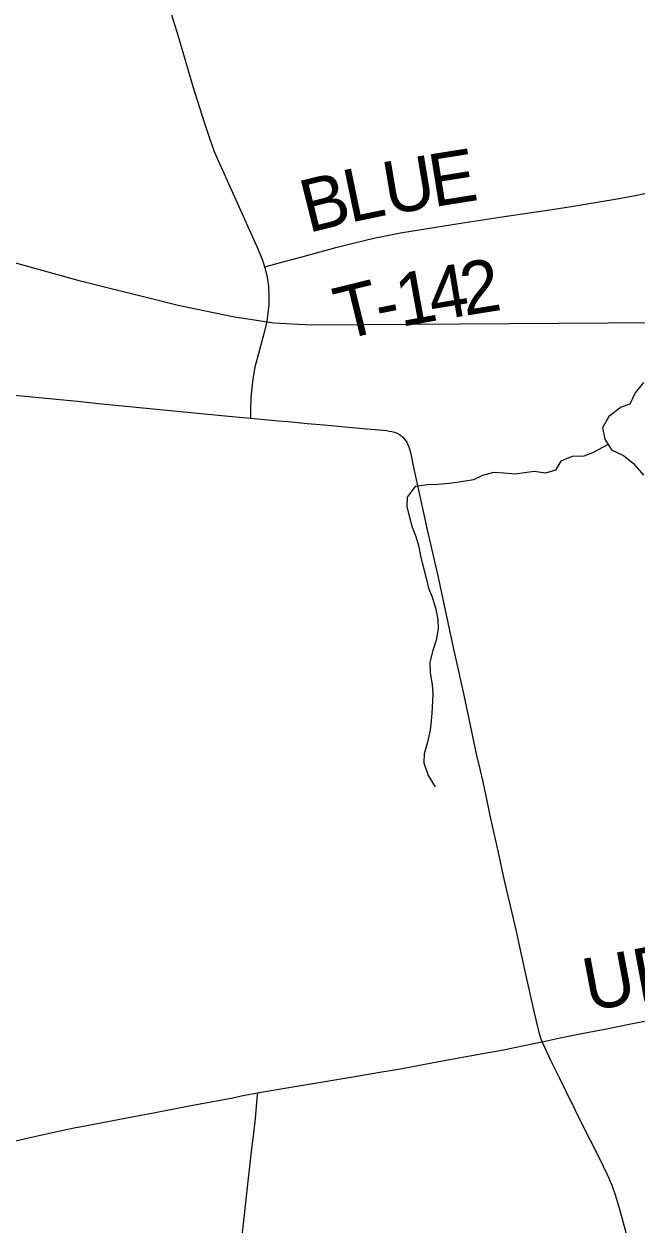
# Model space of a CAD drawing. Extents: x 0 to 1101, y 0 to 440.
# Drawn here: x 848.325 to 848.986, y 370.612 to 371.906 of the extents above; entities that cross this region are included whole.
import ezdxf

# ---------------------------------------------------------------- set-up
doc = ezdxf.new("R2010")
doc.units = 0
for name, color, linetype in [('GM_X_County_Road', 7, 'Continuous'), ('GM_X_County_Road_Text', 7, 'Continuous'), ('GM_X_Minor_River', 7, 'Continuous'), ('GM_X_Rail_Line', 7, 'Continuous'), ('GM_X_Township_Road', 7, 'Continuous'), ('GM_X_Township_Road_Text', 7, 'Continuous')]:
    doc.layers.add(name, color=color, linetype=linetype)

msp = doc.modelspace()

# ---------------------------------------------------------------- linework, layer by layer
at = {"layer": 'GM_X_County_Road'}
for points in [[(848.2823, 371.509), (848.3188, 371.5055), (848.3831, 371.4992), (848.4059, 371.4968), (848.4535, 371.492), (848.5457, 371.4831), (848.5694, 371.481)], [(848.5694, 371.481), (848.5729, 371.4807), (848.5995, 371.4783), (848.61, 371.4773), (848.6304, 371.4754), (848.6489, 371.4738), (848.6867, 371.4701), (848.6996, 371.4691), (848.7121, 371.468), (848.7159, 371.4676), (848.7189, 371.4671), (848.7217, 371.4665), (848.7245, 371.4658), (848.7274, 371.4647), (848.7298, 371.4635), (848.7319, 371.462), (848.7336, 371.4606), (848.7351, 371.4589), (848.7365, 371.4571), (848.7377, 371.4551), (848.7385, 371.4535), (848.7396, 371.4509), (848.7406, 371.4479), (848.7421, 371.4427), (848.7452, 371.428), (848.7519, 371.3971), (848.7599, 371.3607), (848.7712, 371.311), (848.7879, 371.2339), (848.7991, 371.1824), (848.8064, 371.1484), (848.8131, 371.1175), (848.8168, 371.1012), (848.8194, 371.0903), (848.823, 371.0739), (848.8274, 371.0527), (848.8369, 371.0096), (848.8414, 370.989), (848.8469, 370.9642), (848.8556, 370.928), (848.8605, 370.9061), (848.8673, 370.8752), (848.8752, 370.84), (848.8785, 370.8249), (848.8796, 370.8207), (848.8807, 370.8168), (848.8823, 370.8122), (848.8836, 370.8088)], [(848.8836, 370.8088), (848.9031, 370.813), (848.9226, 370.8169), (848.9513, 370.8224), (848.9775, 370.8277), (849.0031, 370.8327)], [(848.5774, 370.7538), (848.5808, 370.7545), (848.6107, 370.7594), (848.6389, 370.7641), (848.6604, 370.7677), (848.6775, 370.7707), (848.7087, 370.7761), (848.7289, 370.7795), (848.7705, 370.7872), (848.79, 370.7907), (848.8059, 370.7936), (848.8157, 370.7954), (848.8254, 370.7973), (848.8321, 370.7985), (848.8419, 370.8003), (848.8623, 370.8044), (848.8765, 370.8072), (848.8836, 370.8088)], [(848.9753, 370.5988), (848.9675, 370.6282), (848.9631, 370.6425), (848.9589, 370.6541), (848.9541, 370.6655), (848.9455, 370.6833), (848.9354, 370.7033), (848.9261, 370.7216), (848.9192, 370.7354), (848.9091, 370.756), (848.9022, 370.7699), (848.8926, 370.7895), (848.8868, 370.8019), (848.8836, 370.8088)], [(848.1888, 370.6736), (848.2107, 370.6779), (848.2324, 370.683), (848.2464, 370.6863), (848.2942, 370.697), (848.3335, 370.7059), (848.356, 370.7109), (848.3693, 370.7138), (848.3796, 370.716), (848.393, 370.7187), (848.4064, 370.7212), (848.4192, 370.7237), (848.4345, 370.7266), (848.4497, 370.7295), (848.4649, 370.7324), (848.5015, 370.7394), (848.5113, 370.7412), (848.5503, 370.7486), (848.5613, 370.7509), (848.5774, 370.7538)], [(848.5588, 370.5843), (848.5623, 370.6158), (848.5667, 370.6553), (848.5709, 370.6936), (848.5729, 370.7102), (848.5747, 370.7263), (848.5768, 370.7474), (848.5774, 370.7538)]]:
    msp.add_lwpolyline(points, dxfattribs=at)
at = {"layer": 'GM_X_Minor_River'}
for points in [[(848.9929, 371.5196), (848.984, 371.5084), (848.9781, 371.496), (848.9686, 371.4927), (848.9556, 371.4827), (848.9486, 371.4707), (848.951, 371.4585), (848.9584, 371.447), (848.9712, 371.4408), (848.9816, 371.4326), (848.9928, 371.4196)], [(848.9549, 371.4525), (848.9379, 371.4436), (848.9284, 371.44), (848.9159, 371.4398), (848.9037, 371.4347), (848.8979, 371.4249), (848.8873, 371.4217), (848.8752, 371.4234), (848.8646, 371.4221), (848.8547, 371.4207), (848.8422, 371.4217), (848.8313, 371.4226), (848.8195, 371.4194), (848.8096, 371.4146), (848.7944, 371.4122), (848.7838, 371.4105), (848.7709, 371.4096), (848.76, 371.409), (848.7467, 371.4073), (848.7382, 371.3957), (848.738, 371.3855), (848.7412, 371.3729), (848.7437, 371.3634), (848.7477, 371.3535), (848.7506, 371.3439), (848.753, 371.331), (848.7562, 371.3181), (848.7587, 371.3086), (848.7612, 371.2979), (848.7652, 371.2884), (848.7691, 371.275), (848.7712, 371.264), (848.7718, 371.2541), (848.7694, 371.2416), (848.7658, 371.2307), (848.7625, 371.2179), (848.7631, 371.2069), (848.7652, 371.1936), (848.7658, 371.1841), (848.7652, 371.1693), (848.7646, 371.1583), (848.7629, 371.1447), (848.76, 371.1318), (848.7564, 371.1194), (848.7563, 371.1095), (848.7609, 371.0958), (848.7683, 371.0835)]]:
    msp.add_lwpolyline(points, dxfattribs=at)
at = {"layer": 'GM_X_Rail_Line'}
msp.add_lwpolyline([(846.8234, 372.0596), (847.2573, 371.9407), (847.6801, 371.8252), (848.3834, 371.6298), (848.4916, 371.6028), (848.5504, 371.5906), (848.5946, 371.5837), (848.6353, 371.5818), (849.1682, 371.5851), (849.9247, 371.6029), (850.0666, 371.6057), (850.2337, 371.6116), (850.331, 371.6183), (850.4435, 371.6276), (850.7459, 371.6566), (850.9258, 371.6712)], dxfattribs=at)
at = {"layer": 'GM_X_Township_Road'}
for points in [[(848.4807, 371.9272), (848.4914, 371.8928), (848.5075, 371.8386), (848.5196, 371.8001), (848.5252, 371.7829), (848.5305, 371.7684), (848.5345, 371.7586), (848.5489, 371.7269), (848.5695, 371.681), (848.5774, 371.6635), (848.5824, 371.6514), (848.5847, 371.644)], [(848.5847, 371.644), (848.5914, 371.6459), (848.6057, 371.65), (848.6238, 371.6547), (848.6405, 371.6593), (848.6615, 371.6649), (848.6802, 371.6696), (848.7025, 371.6751), (848.7312, 371.6808), (848.7962, 371.6911), (848.838, 371.6975), (848.8773, 371.7036), (848.8945, 371.7061), (848.9148, 371.7093), (848.9644, 371.7174), (848.984, 371.7209), (848.9943, 371.7232)], [(848.5847, 371.644), (848.5854, 371.642), (848.5874, 371.6329), (848.5887, 371.623), (848.5893, 371.6131), (848.5891, 371.6032), (848.5883, 371.5945), (848.5869, 371.5853), (848.5842, 371.5732), (848.5789, 371.5534), (848.5743, 371.5359), (848.5723, 371.5256), (848.5708, 371.5145), (848.5699, 371.5027), (848.5696, 371.4903), (848.5694, 371.481)]]:
    msp.add_lwpolyline(points, dxfattribs=at)

# ---------------------------------------------------------------- texts
at = {"layer": 'GM_X_County_Road_Text'}
msp.add_text('URBANA', height=0.05682, rotation=10.6774, dxfattribs=at).set_placement((848.9336, 370.8415))
at = {"layer": 'GM_X_Township_Road_Text'}
for s, rotation, p in [('E', 9.1199, (848.7665, 371.7084)), ('U', 9.5036, (848.7173, 371.7001)), ('B', 14.0467, (848.6316, 371.6804)), ('L', 11.7823, (848.6763, 371.6916)), ('4', 9.399, (848.7657, 371.5856)), ('2', 9.1509, (848.8002, 371.5913)), ('T', 13.7649, (848.6683, 371.5648)), ('1', 10.3076, (848.7315, 371.5793)), ('-', 11.2977, (848.7089, 371.5748))]:
    msp.add_text(s, height=0.0568, rotation=rotation, dxfattribs=at).set_placement(p)

doc.saveas('drawing.dxf')
